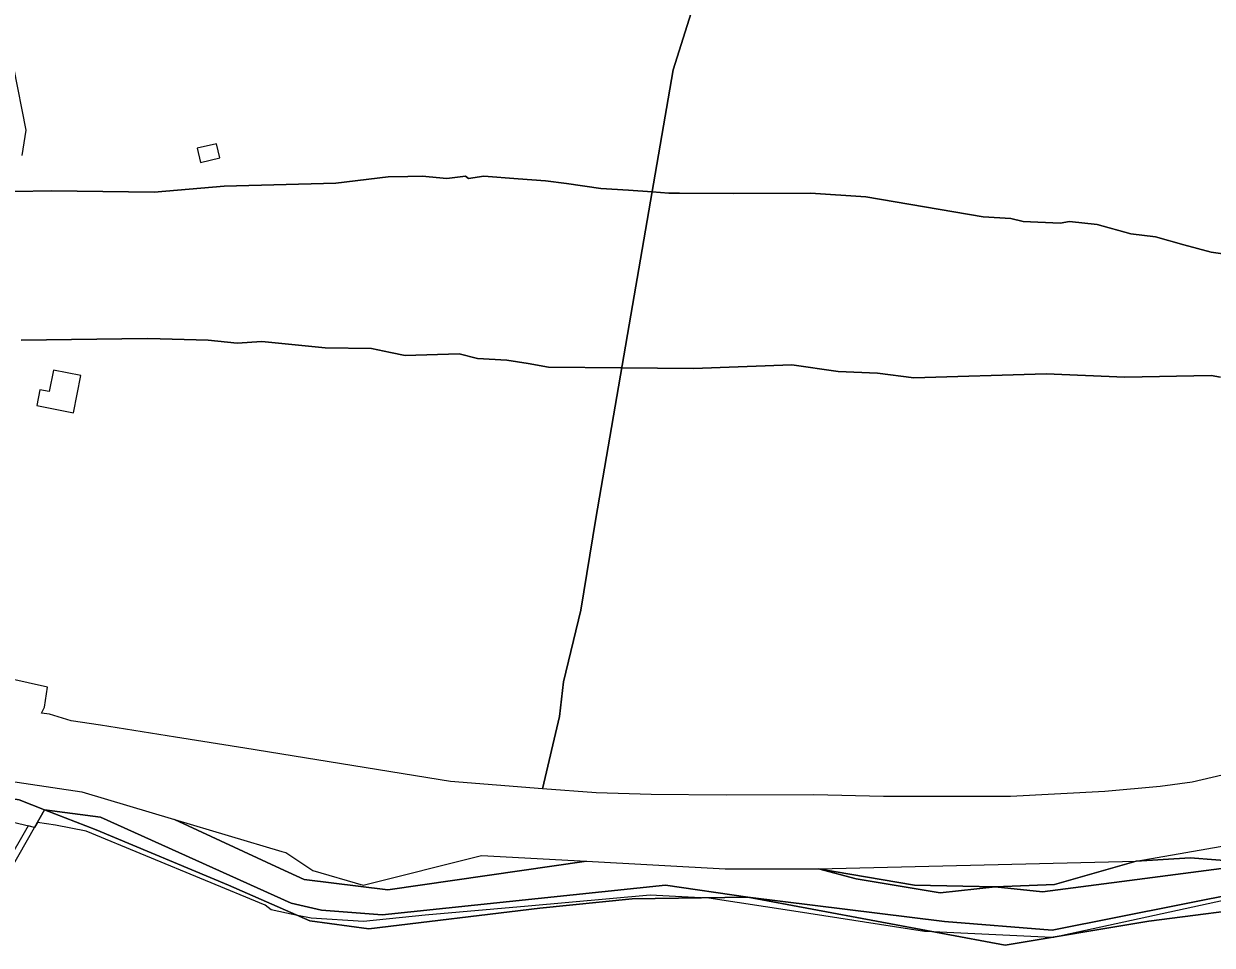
# Model space of a CAD drawing. Extents: x -477304 to -465429, y -1159113 to -1149210.
# Drawn here: x -470485.1 to -470157.2, y -1153836.4 to -1153582 of the extents above; entities that cross this region are included whole.
import ezdxf

# ---------------------------------------------------------------- set-up
doc = ezdxf.new("R2010")
doc.units = 0
for name, color, linetype in [('BPEJ_s', 7, 'Continuous'), ('PUPFL_s', 7, 'Continuous'), ('trav_porost_s', 7, 'Continuous'), ('voda_s', 7, 'Continuous')]:
    doc.layers.add(name, color=color, linetype=linetype)

msp = doc.modelspace()

# ---------------------------------------------------------------- linework, layer by layer
at = {"layer": 'BPEJ_s'}
for points in [[(-470487.66, -1153628.25), (-470477.38, -1153628.05), (-470449.11, -1153628.48), (-470429.77, -1153626.78), (-470398.95, -1153625.93), (-470384.5, -1153624.23), (-470379.12, -1153624.1), (-470375.14, -1153624.01), (-470368.34, -1153624.65), (-470363.24, -1153624.01), (-470362.39, -1153624.65), (-470358.14, -1153624.01), (-470348.62, -1153624.73), (-470341.14, -1153625.29), (-470335.3, -1153626.1), (-470325.83, -1153627.41), (-470318.2, -1153627.93), (-470311.71, -1153628.38), (-470307.13, -1153628.69), (-470304.12, -1153628.71), (-470289.27, -1153628.79), (-470268.02, -1153628.69), (-470252.71, -1153629.75), (-470220.41, -1153635.28), (-470212.75, -1153635.7), (-470209.35, -1153636.55), (-470199.15, -1153636.98), (-470196.6, -1153636.55), (-470188.95, -1153637.4), (-470179.6, -1153639.95), (-470172.8, -1153640.8), (-470164.98, -1153642.98), (-470157.49, -1153645.06), (-470149.84, -1153646.12)], [(-470149.84, -1153646.12), (-470157.49, -1153645.06), (-470164.98, -1153642.98), (-470172.8, -1153640.8), (-470179.6, -1153639.95), (-470188.95, -1153637.4), (-470196.6, -1153636.55), (-470199.15, -1153636.98), (-470209.35, -1153636.55), (-470212.75, -1153635.7), (-470220.41, -1153635.28), (-470252.71, -1153629.75), (-470268.02, -1153628.69), (-470289.27, -1153628.79), (-470304.12, -1153628.71), (-470307.13, -1153628.69), (-470311.71, -1153628.38), (-470318.2, -1153627.93), (-470325.83, -1153627.41), (-470335.3, -1153626.1), (-470341.14, -1153625.29), (-470348.62, -1153624.73), (-470358.14, -1153624.01), (-470362.39, -1153624.65), (-470363.24, -1153624.01), (-470368.34, -1153624.65), (-470375.14, -1153624.01), (-470379.12, -1153624.1), (-470384.5, -1153624.23), (-470398.95, -1153625.93), (-470429.77, -1153626.78), (-470449.11, -1153628.48), (-470477.38, -1153628.05), (-470487.66, -1153628.25)], [(-470485.75, -1153669.34), (-470451.02, -1153668.86), (-470447.43, -1153668.95), (-470434.23, -1153669.29), (-470426.16, -1153670.14), (-470419.35, -1153669.71), (-470401.92, -1153671.41), (-470389.17, -1153671.62), (-470383.86, -1153672.71), (-470379.82, -1153673.54), (-470364.94, -1153673.11), (-470359.84, -1153674.39), (-470351.76, -1153674.81), (-470345.87, -1153675.79), (-470340.28, -1153676.73), (-470320.12, -1153676.94), (-470300.33, -1153677.15), (-470273.12, -1153676.09), (-470260.37, -1153678), (-470249.53, -1153678.43), (-470239.54, -1153679.7), (-470202.98, -1153678.64), (-470181.3, -1153679.49), (-470157.49, -1153679.06), (-470154.94, -1153679.49)], [(-470154.94, -1153679.49), (-470157.49, -1153679.06), (-470181.3, -1153679.49), (-470202.98, -1153678.64), (-470239.54, -1153679.7), (-470249.53, -1153678.43), (-470260.37, -1153678), (-470273.12, -1153676.09), (-470300.33, -1153677.15), (-470320.12, -1153676.94), (-470340.28, -1153676.73), (-470345.87, -1153675.79), (-470351.76, -1153674.81), (-470359.84, -1153674.39), (-470364.94, -1153673.11), (-470379.82, -1153673.54), (-470383.86, -1153672.71), (-470389.17, -1153671.62), (-470401.92, -1153671.41), (-470419.35, -1153669.71), (-470426.16, -1153670.14), (-470434.23, -1153669.29), (-470447.43, -1153668.95), (-470451.02, -1153668.86), (-470485.75, -1153669.34)], [(-470418.5, -1153825.3), (-470467.82, -1153804.89), (-470476.32, -1153803.19), (-470481.32, -1153802.48), (-470482.08, -1153803.84), (-470483.83, -1153803.43), (-470490.02, -1153814.13)], [(-470154.09, -1153824.02), (-470198.45, -1153833.7), (-470200.85, -1153834.23), (-470201.42, -1153834.2), (-470234.24, -1153832.64), (-470235.34, -1153832.58), (-470236.56, -1153832.52), (-470272.65, -1153826.98), (-470296.07, -1153823.39), (-470298.29, -1153823.27), (-470300.04, -1153823.18), (-470312.23, -1153822.53), (-470345.93, -1153825.54), (-470374.29, -1153828.07), (-470391.3, -1153829.76), (-470405.75, -1153828.91), (-470409.56, -1153828.11), (-470412.62, -1153827.46), (-470416.8, -1153826.57), (-470418.5, -1153825.3), (-470467.82, -1153804.89), (-470476.32, -1153803.19), (-470481.32, -1153802.48), (-470482.08, -1153803.84), (-470483.83, -1153803.43), (-470490.02, -1153814.13)], [(-470154.09, -1153824.02), (-470198.45, -1153833.7), (-470200.85, -1153834.23), (-470201.42, -1153834.2), (-470234.24, -1153832.64), (-470235.34, -1153832.58), (-470236.56, -1153832.52), (-470272.65, -1153826.98), (-470296.07, -1153823.39), (-470298.29, -1153823.27), (-470300.04, -1153823.18), (-470312.23, -1153822.53), (-470345.93, -1153825.54), (-470374.29, -1153828.07), (-470391.3, -1153829.76), (-470405.75, -1153828.91), (-470409.56, -1153828.11), (-470412.62, -1153827.46), (-470416.8, -1153826.57), (-470418.5, -1153825.3)]]:
    msp.add_lwpolyline(points, dxfattribs=at)
at = {"layer": 'PUPFL_s'}
msp.add_lwpolyline([(-470488.63, -1153815.38), (-470482.08, -1153803.84), (-470479.35, -1153798.95), (-470465.06, -1153804.53), (-470428.59, -1153819.8), (-470406.16, -1153829.59), (-470389.86, -1153831.87), (-470342.69, -1153826.14), (-470317.18, -1153823.56), (-470285.31, -1153823.07), (-470214.35, -1153836.36), (-470174.63, -1153829.72), (-470140.38, -1153825.28)], dxfattribs=at)
at = {"layer": 'trav_porost_s'}
for points in [[(-470300.91, -1153578.9), (-470305.88, -1153594.71), (-470318.08, -1153665.11), (-470327.28, -1153718.53), (-470331.35, -1153743.81), (-470336.16, -1153763.63), (-470337.27, -1153773.21), (-470341.96, -1153793.21), (-470367.35, -1153791.11), (-470404.18, -1153785.19), (-470424.04, -1153781.92), (-470443.24, -1153778.89), (-470463.94, -1153775.56), (-470471.98, -1153774.44), (-470477.94, -1153772.58), (-470480.18, -1153772.27), (-470479.33, -1153770.66), (-470478.5, -1153765.15), (-470489.14, -1153762.74)], [(-470151.68, -1153788.8), (-470162.75, -1153791.36), (-470171.58, -1153792.52), (-470186.78, -1153793.96), (-470212.87, -1153795.25), (-470247.85, -1153795.32), (-470267.09, -1153794.87), (-470291.31, -1153794.94), (-470311.97, -1153794.74), (-470327.12, -1153794.24), (-470341.96, -1153793.21), (-470337.27, -1153773.21), (-470336.16, -1153763.63), (-470331.35, -1153743.81), (-470327.28, -1153718.53), (-470318.08, -1153665.11), (-470305.88, -1153594.71), (-470300.91, -1153578.9)], [(-470485.53, -1153618.29), (-470484.37, -1153611.33), (-470487.79, -1153594.06)]]:
    msp.add_lwpolyline(points, dxfattribs=at)
for points in [[(-470430.94, -1153618.98), (-470431.86, -1153615.08), (-470437.19, -1153616.33), (-470436.27, -1153620.23)], [(-470471.38, -1153689.41), (-470469.3, -1153679.11), (-470476.86, -1153677.58), (-470478.05, -1153683.51), (-470480.62, -1153682.99), (-470481.5, -1153687.37)], [(-470087.67, -1153789.98), (-470052.84, -1153777.05), (-470048.96, -1153784.66), (-470050.82, -1153785.78), (-470065.18, -1153796.95), (-470098.14, -1153810.58), (-470124.3, -1153811.26), (-470149.13, -1153813.33), (-470163.27, -1153812.27), (-470178.15, -1153813.17), (-470133.39, -1153805.3)], [(-470482.08, -1153803.84), (-470489.59, -1153802.09), (-470492.32, -1153801.46), (-470492.47, -1153802.1), (-470498.81, -1153800.63), (-470499.84, -1153804.7), (-470500.66, -1153807.92), (-470510.17, -1153802.02), (-470509.26, -1153793.59), (-470505.18, -1153793.29), (-470486.29, -1153796.25), (-470479.35, -1153798.95)], [(-470239.28, -1153819.73), (-470265.82, -1153815.22), (-470178.15, -1153813.17), (-470200.67, -1153819.6), (-470217.08, -1153820.2)], [(-470265.82, -1153815.22), (-470239.28, -1153819.73), (-470217.08, -1153820.2), (-470232.23, -1153821.93), (-470255.43, -1153818.01)]]:
    msp.add_lwpolyline(points, close=True, dxfattribs=at)
at = {"layer": 'voda_s'}
for points in [[(-470148.23, -1153821.66), (-470201.33, -1153832.23), (-470231.04, -1153829.84), (-470285.31, -1153823.07), (-470308.06, -1153819.73), (-470386.21, -1153827.98), (-470402.96, -1153826.72), (-470411.33, -1153824.72), (-470463.9, -1153800.98), (-470479.35, -1153798.95), (-470486.29, -1153796.25), (-470505.18, -1153793.29), (-470509.26, -1153793.59), (-470517.24, -1153794.18), (-470548.74, -1153790.68), (-470582.96, -1153788), (-470591.99, -1153791.33), (-470597.17, -1153791.07), (-470619.26, -1153793.29), (-470634.45, -1153796.91), (-470679.34, -1153807.6), (-470698.68, -1153803.98)], [(-470507.29, -1153788.31), (-470469.02, -1153794), (-470443.47, -1153801.62), (-470414.34, -1153815.16), (-470407.74, -1153818.23), (-470384.62, -1153821.05), (-470329.82, -1153813.13), (-470291.55, -1153815.22), (-470265.82, -1153815.22), (-470255.43, -1153818.01), (-470232.23, -1153821.93), (-470217.08, -1153820.2), (-470203.99, -1153821.6), (-470124.3, -1153811.26)]]:
    msp.add_lwpolyline(points, dxfattribs=at)
for points in [[(-470080.6, -1153821.53), (-470140.38, -1153825.28), (-470174.63, -1153829.72), (-470214.35, -1153836.36), (-470285.31, -1153823.07), (-470231.04, -1153829.84), (-470201.33, -1153832.23), (-470148.23, -1153821.66), (-470093.87, -1153819.07), (-470080.31, -1153815.35), (-470042.24, -1153792.54), (-470038.84, -1153796.3), (-470043.21, -1153799.55)], [(-470411.33, -1153824.72), (-470402.96, -1153826.72), (-470386.21, -1153827.98), (-470308.06, -1153819.73), (-470285.31, -1153823.07), (-470317.18, -1153823.56), (-470342.69, -1153826.14), (-470389.86, -1153831.87), (-470406.16, -1153829.59), (-470428.59, -1153819.8), (-470465.06, -1153804.53), (-470479.35, -1153798.95), (-470463.9, -1153800.98)], [(-470358.77, -1153811.54), (-470329.82, -1153813.13), (-470384.62, -1153821.05), (-470407.74, -1153818.23), (-470414.34, -1153815.16), (-470443.47, -1153801.62), (-470413.87, -1153810.45), (-470412.74, -1153810.79), (-470405.29, -1153815.69), (-470391.42, -1153819.73)], [(-470217.08, -1153820.2), (-470200.67, -1153819.6), (-470178.15, -1153813.17), (-470163.27, -1153812.27), (-470149.13, -1153813.33), (-470124.3, -1153811.26), (-470203.99, -1153821.6)]]:
    msp.add_lwpolyline(points, close=True, dxfattribs=at)

doc.saveas('drawing.dxf')
